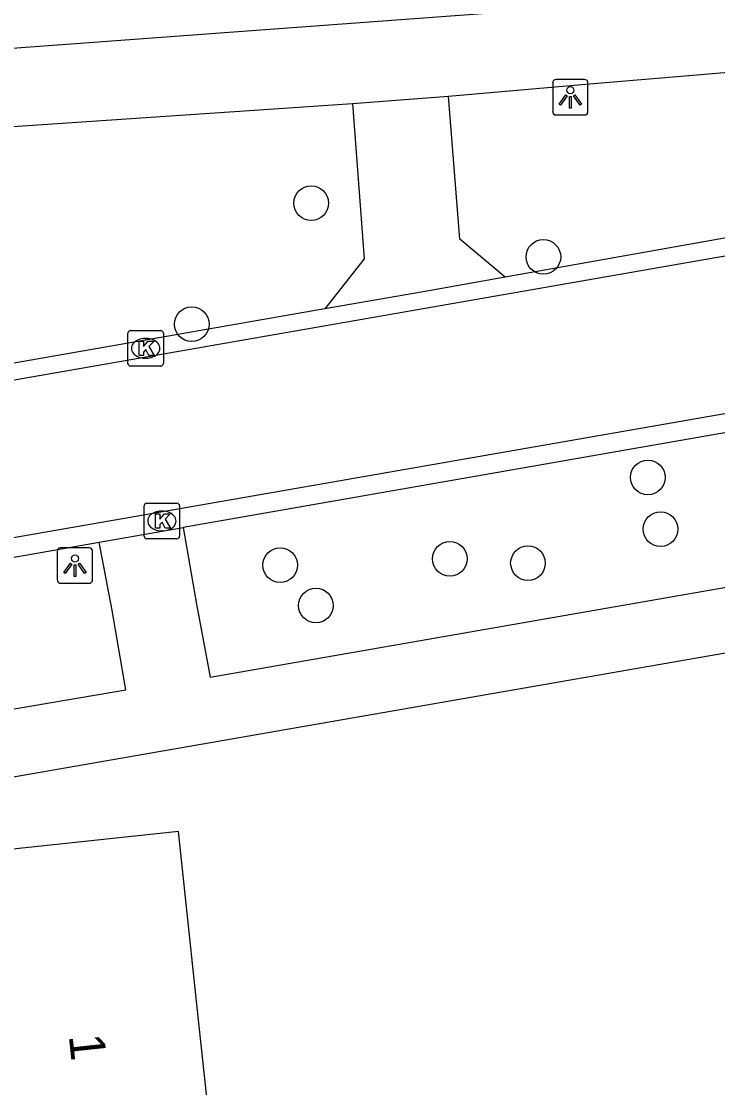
# Model space of a CAD drawing. Extents: x 162675 to 163482, y 379761 to 381227.
# Drawn here: x 163007.15 to 163026.8, y 380417.26 to 380447.36 of the extents above; entities that cross this region are included whole.
import ezdxf

# ---------------------------------------------------------------- set-up
doc = ezdxf.new("R2010")
doc.units = 0
for name, color, linetype in [('IMGEO_Boom', 7, 'Continuous'), ('IMGEO_Kolk', 7, 'Continuous'), ('IMGEO_Lichtpunt', 7, 'Continuous'), ('IMGEO_Pand', 7, 'Continuous'), ('IMGEO_Pand_nummerreeks', 7, 'Continuous'), ('IMGEO_Rijbaan_lokaal_gesloten', 7, 'Continuous'), ('IMGEO_Rijbaan_lokaal_open', 7, 'Continuous'), ('IMGEO_Voetpad_open', 7, 'Continuous')]:
    doc.layers.add(name, color=color, linetype=linetype)

msp = doc.modelspace()

# ---------------------------------------------------------------- linework, layer by layer
at = {"layer": 'IMGEO_Boom'}
for centre in [(163015.331, 380442.229), (163021.881, 380440.711), (163011.959, 380438.812), (163024.831, 380434.488), (163025.187, 380433.028), (163019.243, 380432.191), (163014.452, 380432.013), (163021.447, 380432.069), (163015.464, 380430.871)]:
    msp.add_circle(centre, 0.489, dxfattribs=at)
at = {"layer": 'IMGEO_Kolk'}
for p, q in [((163010.158, 380437.704), (163010.158, 380438.556)), ((163010.233, 380438.63), (163011.085, 380438.63)), ((163010.646, 380438.41), (163010.671, 380438.41)), ((163011.159, 380438.556), (163011.159, 380437.704)), ((163010.669, 380437.85), (163010.644, 380437.85)), ((163011.085, 380437.63), (163010.233, 380437.63)), ((163010.616, 380432.831), (163010.616, 380433.683)), ((163010.691, 380433.757), (163011.543, 380433.757)), ((163011.617, 380433.683), (163011.617, 380432.831)), ((163011.104, 380433.537), (163011.129, 380433.537)), ((163011.127, 380432.977), (163011.102, 380432.977)), ((163011.543, 380432.757), (163010.691, 380432.757))]:
    msp.add_line(p, q, dxfattribs=at)
for points in [[(163010.158, 380437.704), (163010.158, 380438.556)], [(163010.233, 380438.63), (163011.085, 380438.63)], [(163011.159, 380438.556), (163011.159, 380437.704)], [(163010.479, 380438.33), (163010.602, 380438.33), (163010.602, 380438.179), (163010.732, 380438.33), (163010.896, 380438.33), (163010.75, 380438.179), (163010.903, 380437.93), (163010.751, 380437.93), (163010.666, 380438.094), (163010.602, 380438.027), (163010.602, 380437.93), (163010.479, 380437.93), (163010.479, 380438.33)], [(163011.085, 380437.63), (163010.233, 380437.63)], [(163010.616, 380432.831), (163010.616, 380433.683)], [(163010.691, 380433.757), (163011.543, 380433.757)], [(163011.617, 380433.683), (163011.617, 380432.831)], [(163010.937, 380433.457), (163011.06, 380433.457), (163011.06, 380433.306), (163011.19, 380433.457), (163011.354, 380433.457), (163011.208, 380433.306), (163011.361, 380433.057), (163011.209, 380433.057), (163011.124, 380433.221), (163011.06, 380433.154), (163011.06, 380433.057), (163010.937, 380433.057), (163010.937, 380433.457)], [(163011.543, 380432.757), (163010.691, 380432.757)]]:
    msp.add_lwpolyline(points, dxfattribs=at)
for centre, start, end in [((163010.235, 380438.554), 91.552, 178.448), ((163010.235, 380438.554), 91.552, 178.448), ((163011.083, 380438.554), 1.552, 88.448), ((163011.083, 380438.554), 1.552, 88.448), ((163010.235, 380437.706), 181.552, 268.448), ((163010.235, 380437.706), 181.552, 268.448), ((163011.083, 380437.706), 271.552, 358.448), ((163011.083, 380437.706), 271.552, 358.448), ((163010.693, 380433.681), 91.552, 178.448), ((163010.693, 380433.681), 91.552, 178.448), ((163011.541, 380433.681), 1.552, 88.448), ((163011.541, 380433.681), 1.552, 88.448), ((163010.693, 380432.833), 181.552, 268.448), ((163010.693, 380432.833), 181.552, 268.448), ((163011.541, 380432.833), 271.552, 358.448), ((163011.541, 380432.833), 271.552, 358.448)]:
    msp.add_arc(centre, 0.0765, start, end, dxfattribs=at)
for centre, major_axis, ratio, start_param, end_param in [((163010.645, 380438.13), (-0.387, 0.002), 0.722429, 4.712389, 7.853982), ((163010.67, 380438.13), (-0.39, 0.002), 0.717154, 1.570796, 4.712389), ((163011.103, 380433.257), (-0.387, 0.002), 0.722429, 4.712389, 7.853982), ((163011.128, 380433.257), (-0.39, 0.002), 0.717154, 1.570796, 4.712389)]:
    msp.add_ellipse(centre, major_axis=major_axis, ratio=ratio, start_param=start_param, end_param=end_param, dxfattribs=at)
at = {"layer": 'IMGEO_Lichtpunt'}
for p, q in [((163022.144, 380445.62), (163022.144, 380444.813)), ((163022.144, 380445.62), (163022.144, 380444.813)), ((163023.046, 380445.715), (163022.238, 380445.715)), ((163023.046, 380445.715), (163022.238, 380445.715)), ((163023.14, 380444.813), (163023.14, 380445.62)), ((163023.14, 380444.813), (163023.14, 380445.62)), ((163022.238, 380444.719), (163023.046, 380444.719)), ((163022.238, 380444.719), (163023.046, 380444.719)), ((163008.165, 380432.401), (163008.165, 380431.594)), ((163008.165, 380432.401), (163008.165, 380431.594)), ((163009.067, 380432.496), (163008.259, 380432.496)), ((163009.067, 380432.496), (163008.259, 380432.496)), ((163009.161, 380431.594), (163009.161, 380432.401)), ((163009.161, 380431.594), (163009.161, 380432.401)), ((163008.259, 380431.5), (163009.067, 380431.5)), ((163008.259, 380431.5), (163009.067, 380431.5))]:
    msp.add_line(p, q, dxfattribs=at)
for points in [[(163022.518, 380445.284), (163022.557, 380445.256), (163022.369, 380444.994), (163022.331, 380445.021), (163022.518, 380445.284)], [(163022.73, 380445.256), (163022.768, 380445.283), (163022.955, 380445.021), (163022.916, 380444.993), (163022.73, 380445.256)], [(163022.62, 380445.236), (163022.667, 380445.236), (163022.667, 380444.914), (163022.62, 380444.914), (163022.62, 380445.236)], [(163008.539, 380432.065), (163008.578, 380432.037), (163008.39, 380431.775), (163008.352, 380431.802), (163008.539, 380432.065)], [(163008.751, 380432.037), (163008.789, 380432.064), (163008.976, 380431.802), (163008.937, 380431.774), (163008.751, 380432.037)], [(163008.641, 380432.017), (163008.688, 380432.017), (163008.688, 380431.695), (163008.641, 380431.695), (163008.641, 380432.017)]]:
    msp.add_lwpolyline(points, dxfattribs=at)
for centre in [(163022.643, 380445.418), (163008.664, 380432.199)]:
    msp.add_circle(centre, 0.0994, dxfattribs=at)
for centre, start, end in [((163022.238, 380445.62), 90, 180), ((163022.238, 380445.62), 90, 180), ((163023.046, 380445.62), 0, 90), ((163023.046, 380445.62), 0, 90), ((163022.238, 380444.813), 180, 270), ((163022.238, 380444.813), 180, 270), ((163023.046, 380444.813), 270, 0), ((163023.046, 380444.813), 270, 360), ((163008.259, 380432.401), 90, 180), ((163008.259, 380432.401), 90, 180), ((163009.067, 380432.401), 0, 90), ((163009.067, 380432.401), 0, 90), ((163008.259, 380431.594), 180, 270), ((163008.259, 380431.594), 180, 270), ((163009.067, 380431.594), 270, 0), ((163009.067, 380431.594), 270, 360)]:
    msp.add_arc(centre, 0.0946, start, end, dxfattribs=at)
at = {"layer": 'IMGEO_Pand'}
msp.add_lwpolyline([(163012.242, 380411.119), (163012.005, 380413.326), (163012.77, 380413.407), (163012.115, 380419.525), (163011.583, 380424.496), (163005.407, 380423.835), (163006.592, 380412.768), (163007.935, 380412.912), (163008.173, 380410.683), (163012.242, 380411.119)], dxfattribs=at)
at = {"layer": 'IMGEO_Rijbaan_lokaal_gesloten'}
for points in [[(162956.429, 380428.423), (163036.608, 380442.417)], [(162919.308, 380417.511), (163037.362, 380438.095)]]:
    msp.add_lwpolyline(points, dxfattribs=at)
at = {"layer": 'IMGEO_Rijbaan_lokaal_open'}
for points in [[(163037.52, 380443.117), (163020.803, 380440.137)], [(163020.803, 380440.137), (163018.489, 380439.724), (163015.718, 380439.242)], [(163015.718, 380439.242), (163005.639, 380437.488)], [(163040.551, 380438.12), (163011.713, 380433.077)], [(163009.345, 380432.66), (163011.713, 380433.077)], [(163000.587, 380431.119), (163009.345, 380432.66)]]:
    msp.add_lwpolyline(points, dxfattribs=at)
at = {"layer": 'IMGEO_Voetpad_open'}
for points in [[(162910.123, 380431.006), (162913.618, 380431.232), (162955.354, 380434.5), (162954.04, 380438.409), (162989.976, 380441.225), (162989.708, 380445.324), (162996.691, 380445.849), (163000, 380446.098), (163035.591, 380448.726), (163040.495, 380449.119)], [(163019.208, 380445.251), (163022.971, 380445.574), (163035.49, 380446.635), (163037.166, 380446.741), (163037.52, 380443.117)], [(163003.852, 380444.188), (163016.5, 380445.039)], [(163016.5, 380445.039), (163016.823, 380440.655), (163015.718, 380439.242)], [(163016.5, 380445.039), (163019.208, 380445.251)], [(163020.803, 380440.137), (163019.526, 380441.213), (163019.208, 380445.251)], [(163011.713, 380433.077), (163012.096, 380430.911), (163012.482, 380428.848), (163046.518, 380434.786), (163047.193, 380434.904)], [(163000.273, 380424.875), (163035.606, 380431.035), (163037.976, 380431.448), (163047.603, 380433.152)], [(162999.901, 380426.753), (163000.974, 380426.939), (163010.1, 380428.489), (163009.701, 380430.792), (163009.345, 380432.66)]]:
    msp.add_lwpolyline(points, dxfattribs=at)

# ---------------------------------------------------------------- texts
at = {"layer": 'IMGEO_Pand_nummerreeks'}
msp.add_text('1', height=1, rotation=276.1117, dxfattribs=at).set_placement((163008.488, 380418.73))

doc.saveas('drawing.dxf')
